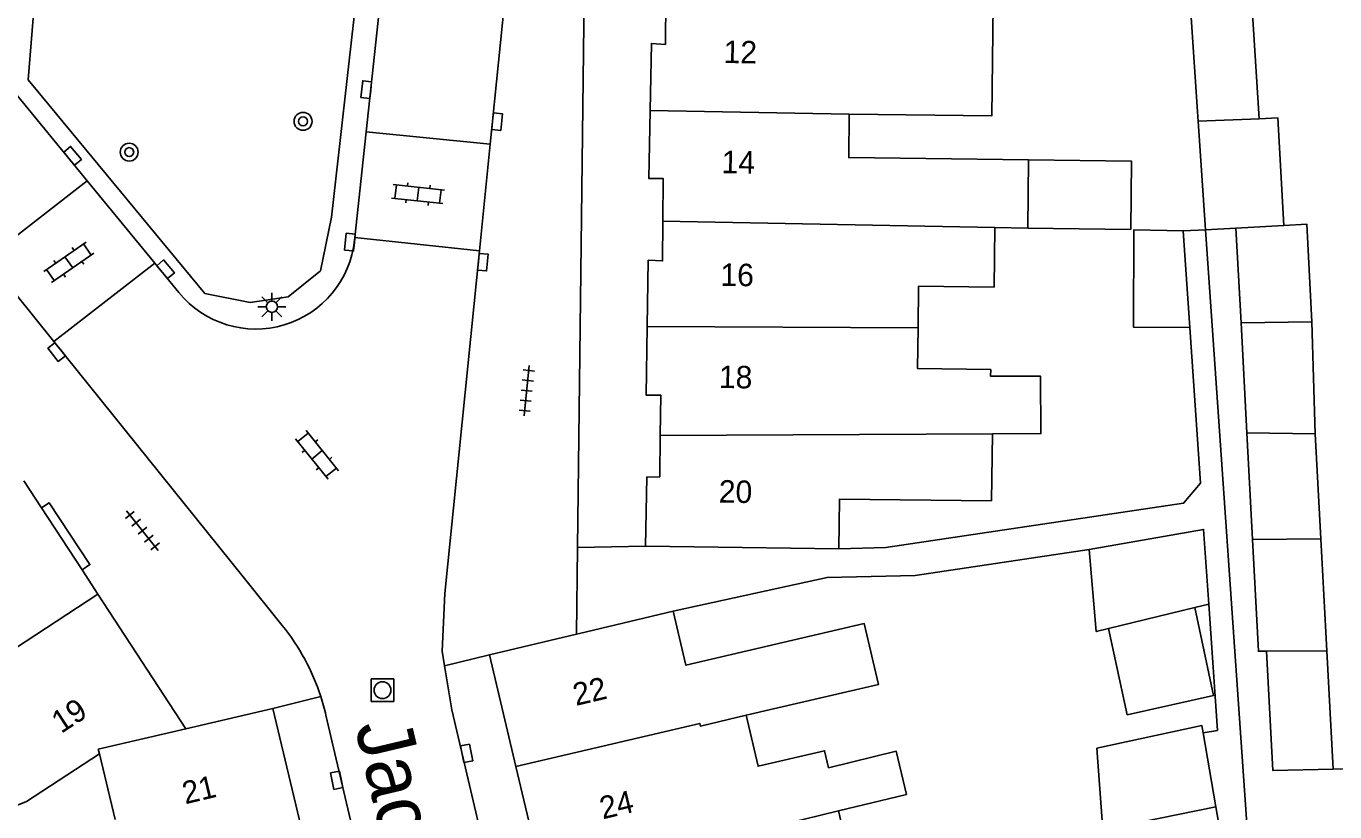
# Model space of a CAD drawing. Extents: x 132998 to 136004, y 396998 to 398512.
# Drawn here: x 133096 to 133154.3, y 397420.4 to 397455.4 of the extents above; entities that cross this region are included whole.
import ezdxf

# ---------------------------------------------------------------- set-up
doc = ezdxf.new("R2010")
doc.units = 0
for name, color, linetype in [('gg-afsc-erfafscheiding', 7, 'Continuous'), ('gg-afsc-hekwerk', 7, 'Continuous'), ('gg-anno-huisnummerreeks BGT', 7, 'Continuous'), ('gg-anno-openbare ruimte label', 7, 'Continuous'), ('gg-bbg-gedigitaliseerde bebouwing', 7, 'Continuous'), ('gg-bbg-gedigitaliseerde bijgebouw', 7, 'Continuous'), ('gg-bbg-hoofdgebouw', 7, 'Continuous'), ('gg-bbg-luifel en loopbrug', 7, 'Continuous'), ('gg-bbg-tussenscheiding', 7, 'Continuous'), ('gg-knt-verharding', 7, 'Continuous'), ('gt-grn-weggrens', 7, 'Continuous'), ('gt-symb-boom', 7, 'Continuous'), ('gt-symb-klinker verharding', 7, 'Continuous'), ('gt-symb-kolk', 7, 'Continuous'), ('gt-symb-lichtmast', 7, 'Continuous'), ('gt-symb-rioolschacht', 7, 'Continuous'), ('gt-symb-tegel verharding', 7, 'Continuous')]:
    doc.layers.add(name, color=color, linetype=linetype)

# ---------------------------------------------------------------- blocks, each defined once
blk = doc.blocks.new('gt0-KOLK')
at = {"layer": 'gt-symb-kolk'}
blk.add_lwpolyline([(0, 0), (0.375, 0), (0.375, 0.4), (-0.375, 0.4), (-0.375, 0), (0, 0)], dxfattribs=at)
blk = doc.blocks.new('gt0-BOOM')
at = {"layer": 'gt-symb-boom'}
for radius in [0.4, 0.2]:
    blk.add_circle((0, 0), radius, dxfattribs=at)
blk = doc.blocks.new('gt0-KL1')
at = {"layer": 'gt-symb-klinker verharding'}
for p, q in [((-1.15, 0.3), (1.15, 0.3)), ((-1, -0.3), (-1, 0.3)), ((-0.5, 0.3), (-0.5, 0.45)), ((0, -0.3), (0, 0.3)), ((0.5, 0.3), (0.5, 0.45)), ((1, -0.3), (1, 0.3)), ((-1.15, -0.3), (1.15, -0.3)), ((-0.5, -0.45), (-0.5, -0.3)), ((0.5, -0.45), (0.5, -0.3))]:
    blk.add_line(p, q, dxfattribs=at)
blk = doc.blocks.new('gt0-LMAST')
at = {"layer": 'gt-symb-lichtmast'}
for p, q in [((-0.005, 0.246), (-0.005, 0.621)), ((-0.182, 0.173), (-0.447, 0.438)), ((0.172, 0.173), (0.437, 0.438)), ((-0.255, -0.004), (-0.63, -0.004)), ((-0.182, -0.181), (-0.447, -0.446)), ((-0.005, -0.254), (-0.005, -0.629)), ((0.437, -0.446), (0.172, -0.181)), ((0.245, -0.004), (0.62, -0.004))]:
    blk.add_line(p, q, dxfattribs=at)
blk.add_circle((-0.005, -0.004), 0.25, dxfattribs=at)
blk = doc.blocks.new('gt0-RS')
at = {"layer": 'gt-symb-rioolschacht'}
blk.add_lwpolyline([(-0.5, -0.5), (0.5, -0.5), (0.5, 0.5), (-0.5, 0.5)], close=True, dxfattribs=at)
blk.add_circle((0, 0), 0.375, dxfattribs=at)
blk = doc.blocks.new('gt0-TEG1')
at = {"layer": 'gt-symb-tegel verharding'}
for p, q in [((-1.125, 0), (1.125, 0)), ((-0.9, -0.25), (-0.9, 0.25)), ((-0.45, -0.25), (-0.45, 0.25)), ((0, -0.25), (0, 0.25)), ((0.45, -0.25), (0.45, 0.25)), ((0.9, -0.25), (0.9, 0.25))]:
    blk.add_line(p, q, dxfattribs=at)

msp = doc.modelspace()

# ---------------------------------------------------------------- linework, layer by layer
at = {"layer": 'gg-afsc-erfafscheiding'}
for p, q in [((133148.527, 397446.333), (133147.528, 397446.29)), ((133148.527, 397446.333), (133150.397, 397419.268)), ((133148.664, 397429.667), (133149.048, 397424.053)), ((133148.418, 397423.946), (133149.048, 397424.053)), ((133167.755, 397422.654), (133154.196, 397422.337))]:
    msp.add_line(p, q, dxfattribs=at)
for points in [[(133147.822, 397441.989), (133148.296, 397435.053), (133147.541, 397434.167), (133134.292, 397432.191), (133132.199, 397432.13)], [(133124.83, 397429.36), (133131.675, 397430.863), (133135.597, 397430.955), (133143.349, 397432.111)], [(133148.974, 397420.653), (133149.29, 397418.863), (133149.517, 397413.695)]]:
    msp.add_lwpolyline(points, dxfattribs=at)
at = {"layer": 'gg-afsc-hekwerk'}
for points in [[(133105.584, 397487.478), (133109.989, 397470.544), (133108.915, 397459.254), (133110.699, 397456.479), (133109.623, 397446.899), (133109.138, 397444.508), (133107.693, 397443.343)], [(133107.693, 397443.343), (133106.003, 397443.105), (133103.988, 397443.491), (133096.119, 397453.002), (133096.383, 397456.303), (133089.394, 397465.568), (133084.588, 397481.356)]]:
    msp.add_lwpolyline(points, dxfattribs=at)
at = {"layer": 'gg-bbg-gedigitaliseerde bebouwing'}
for p, q in [((133140.645, 397449.442), (133140.606, 397446.412)), ((133139.109, 397443.786), (133139.148, 397446.434)), ((133139.148, 397446.434), (133140.606, 397446.412)), ((133139.035, 397437.257), (133138.997, 397434.265)), ((133099.292, 397423.017), (133096.047, 397420.896)), ((133099.989, 397420.085), (133099.292, 397423.017))]:
    msp.add_line(p, q, dxfattribs=at)
for points in [[(133139.072, 397456.337), (133139.01, 397451.404), (133132.666, 397451.484)], [(133132.666, 397451.484), (133132.641, 397449.544), (133140.645, 397449.442)], [(133139.109, 397443.786), (133135.749, 397443.828), (133135.725, 397441.973)], [(133135.725, 397441.973), (133135.702, 397440.154), (133138.96, 397440.112), (133138.956, 397439.826)], [(133138.956, 397439.826), (133141.176, 397439.822), (133141.191, 397437.267), (133139.035, 397437.257)], [(133138.997, 397434.265), (133132.233, 397434.351), (133132.199, 397432.13)], [(133128.074, 397424.727), (133133.968, 397426.103), (133133.335, 397428.813), (133125.398, 397426.958), (133124.83, 397429.36)], [(133131.743, 397422.387), (133131.564, 397423.154), (133128.604, 397422.462), (133128.074, 397424.727)], [(133131.743, 397422.387), (133134.756, 397423.13), (133135.207, 397421.211), (133132.19, 397420.476)], [(133089.863, 397421.567), (133090.945, 397422.277), (133092.731, 397419.559), (133096.047, 397420.896)], [(133128.503, 397414.177), (133127.948, 397416.552), (133132.84, 397417.695), (133132.19, 397420.476)]]:
    msp.add_lwpolyline(points, dxfattribs=at)
at = {"layer": 'gg-bbg-gedigitaliseerde bijgebouw'}
for p, q in [((133147.88, 397455.794), (133148.169, 397451.575)), ((133150.616, 397455.944), (133150.907, 397451.264)), ((133148.169, 397451.575), (133148.196, 397451.174)), ((133148.196, 397451.174), (133148.527, 397446.333)), ((133147.528, 397446.29), (133147.822, 397441.989)), ((133148.527, 397446.333), (133149.876, 397446.409)), ((133149.876, 397446.409), (133150.1, 397442.193)), ((133150.1, 397442.193), (133150.361, 397437.293)), ((133153.255, 397442.232), (133153.403, 397437.251)), ((133150.361, 397437.293), (133150.612, 397432.558)), ((133153.651, 397432.575), (133153.403, 397437.251)), ((133153.651, 397432.575), (133153.916, 397427.596)), ((133148.664, 397429.667), (133148.049, 397429.518)), ((133145.032, 397424.749), (133144.209, 397428.586)), ((133153.916, 397427.596), (133154.196, 397422.337)), ((133148.974, 397420.653), (133148.418, 397423.946))]:
    msp.add_line(p, q, dxfattribs=at)
for points in [[(133150.907, 397451.264), (133151.744, 397451.311), (133152.01, 397446.528)], [(133147.528, 397446.29), (133145.327, 397446.331), (133145.32, 397441.993), (133147.822, 397441.989)], [(133153.255, 397442.232), (133153.023, 397446.584), (133152.01, 397446.528)], [(133143.349, 397432.111), (133148.436, 397433.002), (133148.664, 397429.667)], [(133144.209, 397428.586), (133143.656, 397428.452), (133143.349, 397432.111)], [(133150.612, 397432.558), (133150.877, 397427.579), (133151.233, 397427.581)], [(133148.049, 397429.518), (133148.873, 397425.607), (133145.032, 397424.749)], [(133151.233, 397427.581), (133151.515, 397422.274), (133154.196, 397422.337)], [(133148.418, 397423.946), (133148.363, 397424.269), (133143.681, 397423.269)], [(133143.681, 397423.269), (133143.945, 397419.63), (133148.974, 397420.653)]]:
    msp.add_lwpolyline(points, dxfattribs=at)
at = {"layer": 'gg-bbg-hoofdgebouw'}
for p, q in [((133124.253, 397437.177), (133124.275, 397438.974)), ((133096.711, 397433.966), (133095.931, 397435.159)), ((133098.517, 397431.203), (133096.711, 397433.966)), ((133123.59, 397432.26), (133132.199, 397432.13)), ((133099.227, 397430.117), (133098.517, 397431.203)), ((133103.14, 397424.13), (133099.227, 397430.117)), ((133124.83, 397429.36), (133120.658, 397428.371)), ((133120.524, 397428.339), (133116.65, 397427.42)), ((133120.658, 397428.371), (133120.524, 397428.339)), ((133116.65, 397427.42), (133117.823, 397422.457)), ((133107.01, 397425.03), (133103.14, 397424.13)), ((133108.338, 397419.438), (133107.01, 397425.03))]:
    msp.add_line(p, q, dxfattribs=at)
for points in [[(133123.803, 397451.643), (133123.857, 397454.626), (133124.482, 397454.579), (133124.505, 397456.607)], [(133124.373, 397446.72), (133124.388, 397448.609), (133123.748, 397448.609), (133123.803, 397451.643)], [(133123.674, 397442.027), (133123.718, 397444.976), (133124.358, 397444.948), (133124.373, 397446.72)], [(133124.275, 397438.974), (133123.628, 397438.974), (133123.674, 397442.027)], [(133123.59, 397432.26), (133123.65, 397435.33), (133124.23, 397435.34), (133124.253, 397437.177)], [(133117.823, 397422.457), (133118.68, 397418.83), (133119.36, 397418.99), (133119.72, 397417.44)]]:
    msp.add_lwpolyline(points, dxfattribs=at)
at = {"layer": 'gg-bbg-luifel en loopbrug'}
msp.add_lwpolyline([(133140.645, 397449.442), (133145.229, 397449.381), (133145.19, 397446.348), (133140.606, 397446.412)], dxfattribs=at)
at = {"layer": 'gg-bbg-tussenscheiding'}
for p, q in [((133123.803, 397451.643), (133132.666, 397451.484)), ((133148.196, 397451.174), (133150.907, 397451.264)), ((133124.373, 397446.72), (133139.148, 397446.434)), ((133123.674, 397442.027), (133135.725, 397441.973)), ((133150.1, 397442.193), (133153.255, 397442.232)), ((133124.253, 397437.177), (133139.035, 397437.257)), ((133153.403, 397437.251), (133150.361, 397437.293)), ((133150.612, 397432.558), (133153.651, 397432.575)), ((133144.209, 397428.586), (133148.049, 397429.518)), ((133151.233, 397427.581), (133153.916, 397427.596)), ((133119.72, 397417.44), (133132.19, 397420.476))]:
    msp.add_line(p, q, dxfattribs=at)
for points in [[(133149.876, 397446.409), (133151.205, 397446.483), (133152.01, 397446.528)], [(133089.546, 397423.79), (133092.776, 397425.901), (133099.227, 397430.117)], [(133128.074, 397424.727), (133126.038, 397424.252), (133126.011, 397424.369), (133117.823, 397422.457)], [(133103.14, 397424.13), (133099.243, 397423.224), (133099.292, 397423.017)]]:
    msp.add_lwpolyline(points, dxfattribs=at)
at = {"layer": 'gg-knt-verharding'}
for p, q in [((133120.57, 397432.19), (133121.05, 397472.5)), ((133111.167, 397450.689), (133111.803, 397456.619)), ((133095.513, 397452.455), (133098.747, 397448.514)), ((133110.662, 397445.985), (133111.167, 397450.689)), ((133116.687, 397450.137), (133111.167, 397450.689)), ((133116.687, 397450.137), (133116.206, 397445.393)), ((133094.297, 397445.052), (133098.747, 397448.514)), ((133098.747, 397448.514), (133101.761, 397444.842)), ((133110.65, 397445.87), (133110.662, 397445.985)), ((133110.662, 397445.985), (133116.206, 397445.393)), ((133094.297, 397445.052), (133097.267, 397441.36)), ((133101.761, 397444.842), (133097.267, 397441.36)), ((133101.761, 397444.842), (133102.832, 397443.537)), ((133097.267, 397441.36), (133105.686, 397430.895)), ((133123.59, 397432.26), (133120.57, 397432.19)), ((133105.686, 397430.895), (133107.43, 397428.727)), ((133109.376, 397424.737), (133116.321, 397395.125))]:
    msp.add_line(p, q, dxfattribs=at)
for points in [[(133110.41, 397503.003), (133117.32, 397477.58), (133118.65, 397472.4), (133118.54, 397468.4), (133116.687, 397450.137)], [(133116.206, 397445.393), (133114.66, 397430.15), (133114.54, 397427.58), (133114.651, 397426.924)], [(133096.711, 397433.966), (133097.054, 397434.19), (133098.871, 397431.434), (133098.517, 397431.203)], [(133114.651, 397426.924), (133114.98, 397424.97), (133121.68, 397396.369)]]:
    msp.add_lwpolyline(points, dxfattribs=at)
for centre, radius, start, end in [((133106.253, 397446.34), 4.422, 286.61155, 353.90305), ((133106.253, 397446.34), 4.423, 219.33293, 286.60776), ((133099.618, 397422.446), 10.024, 18.09958, 38.80143), ((133099.575, 397422.442), 10.066, 13.18122, 18.04646)]:
    msp.add_arc(centre, radius, start, end, dxfattribs=at)
at = {"layer": 'gt-grn-weggrens'}
for p, q in [((133120.57, 397432.19), (133120.524, 397428.339)), ((133114.651, 397426.924), (133116.65, 397427.42)), ((133107.01, 397425.03), (133109.146, 397425.56))]:
    msp.add_line(p, q, dxfattribs=at)

# ---------------------------------------------------------------- block references
at = {"layer": 'gt-symb-boom'}
for p in [(133108.354, 397451.159), (133100.617, 397449.788)]:
    msp.add_blockref('gt0-BOOM', p, dxfattribs=at)
at = {"layer": 'gt-symb-klinker verharding'}
for p, rotation in [((133113.471, 397447.922), 173.9129916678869), ((133097.931, 397444.887), 34.77129164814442), ((133108.978, 397436.32), -51.1701750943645)]:
    msp.add_blockref('gt0-KL1', p, dxfattribs=dict(at, rotation=rotation))
at = {"layer": 'gt-symb-kolk'}
for p, rotation in [((133111.367, 397452.551), 83.85600423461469), ((133116.792, 397451.167), -95.79610065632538), ((133097.94, 397449.497), -50.597758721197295), ((133110.639, 397445.768), 84.7225939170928), ((133102.082, 397444.447), -50.27513747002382), ((133116.157, 397444.909), -94.87788085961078), ((133097.545, 397441.015), 128.2570168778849), ((133115.442, 397422.997), -78.86988891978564), ((133110.046, 397421.88), 101.47848203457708)]:
    msp.add_blockref('gt0-KOLK', p, dxfattribs=dict(at, rotation=rotation))
at = {"layer": 'gt-symb-lichtmast'}
msp.add_blockref('gt0-LMAST', (133106.973, 397442.91), dxfattribs=at)
at = {"layer": 'gt-symb-rioolschacht'}
msp.add_blockref('gt0-RS', (133111.892, 397425.845), dxfattribs=at)
at = {"layer": 'gt-symb-tegel verharding'}
for p, rotation in [((133118.31, 397439.176), 84.20389934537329), ((133101.208, 397432.945), -51.170175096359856)]:
    msp.add_blockref('gt0-TEG1', p, dxfattribs=dict(at, rotation=rotation))

# ---------------------------------------------------------------- texts
at = {"layer": 'gg-anno-huisnummerreeks BGT'}
for s, rotation, p in [('12', 359, (133127.065, 397453.757)), ('14', 359, (133126.976, 397448.855)), ('16', 359.1, (133126.925, 397443.84)), ('18', 359.1, (133126.857, 397439.295)), ('20', 358.9, (133126.851, 397434.199)), ('22', 13.3, (133120.5, 397425.143)), ('19', 33.2, (133097.588, 397423.893)), ('21', 13.4, (133103.112, 397420.765)), ('24', 13.3, (133121.693, 397420.095))]:
    msp.add_text(s, height=1, rotation=rotation, dxfattribs=at).set_placement(p)
at = {"layer": 'gg-anno-openbare ruimte label'}
msp.add_text('Jacob van Campenstraat', height=2.5, rotation=283.4, dxfattribs=at).set_placement((133110.653, 397424.242))

doc.saveas('drawing.dxf')
